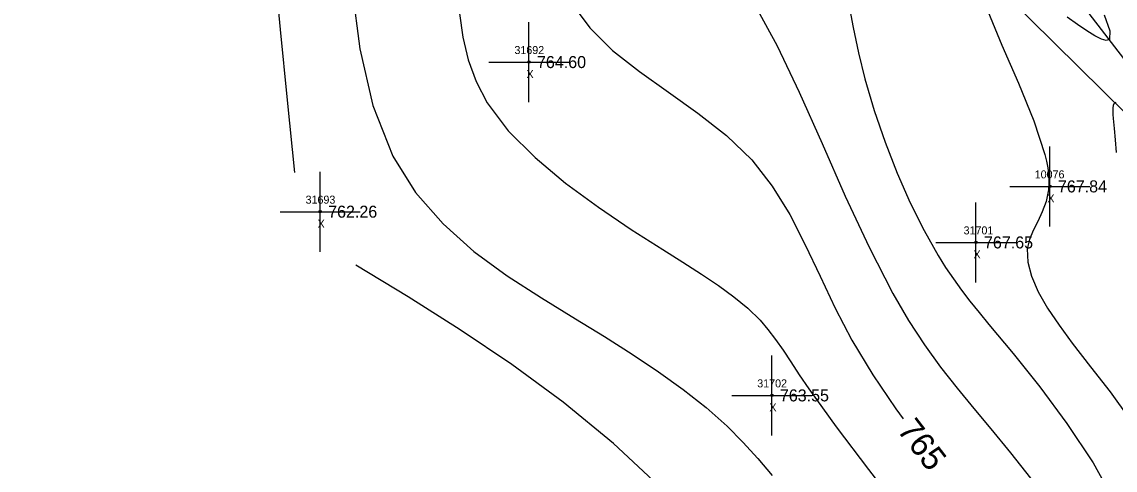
# Model space of a CAD drawing. Extents: x 1376587 to 1378239, y 1000335 to 1003031.
# Drawn here: x 1377934.6 to 1378071.2, y 1000432.9 to 1000488.9 of the extents above; entities that cross this region are included whole.
import ezdxf

# ---------------------------------------------------------------- set-up
doc = ezdxf.new("R2010")
doc.units = 0
for name, color, linetype in [('RD_DTM_BkLn1', 7, 'Continuous'), ('RD_DTM_BkLn2', 7, 'Continuous'), ('RD_DTM_Major1', 7, 'Continuous'), ('RD_DTM_Major1_Lbl', 7, 'Continuous'), ('RD_DTM_Minor1', 7, 'Continuous'), ('RD_EX_H2O', 7, 'Continuous'), ('RD_EX_Misc', 7, 'Continuous'), ('RD_EX_Misc_txCode', 7, 'Continuous'), ('RD_EX_Road', 7, 'Continuous'), ('RD_EX_TX_Misc_ELEV', 7, 'Continuous'), ('RD_SMD_Locator', 7, 'Continuous')]:
    doc.layers.add(name, color=color, linetype=linetype)

msp = doc.modelspace()

# ---------------------------------------------------------------- linework, layer by layer
at = {"layer": 'RD_DTM_BkLn1'}
msp.add_spline([(1378169.21, 1000387.1), (1378131.51, 1000434.74), (1378095.48, 1000481.99), (1378063.03, 1000526.87), (1378030.18, 1000574.23), (1377998.01, 1000622.54), (1377965.72, 1000673.2), (1377936, 1000721.49), (1377904.11, 1000773.43), (1377890.87, 1000795.13)], degree=3, dxfattribs=at)
at = {"layer": 'RD_DTM_BkLn2'}
msp.add_lwpolyline([(1378152.46, 1000376.25), (1378150.26, 1000376.17), (1378128.25, 1000403.35), (1378101.01, 1000439.16), (1378072.77, 1000477.24), (1378039.24, 1000510.34), (1378015.86, 1000547.19), (1377989.3, 1000588.15), (1377962.73, 1000626.95), (1377952.76, 1000642.2)], dxfattribs=at)
at = {"layer": 'RD_DTM_Major1'}
msp.add_lwpolyline([(1378003.75, 1000490.6), (1378005.59, 1000488.12), (1378008.44, 1000485.32), (1378011.79, 1000482.68), (1378015.41, 1000480.1), (1378019.1, 1000477.47), (1378022.65, 1000474.68), (1378025.83, 1000471.62), (1378028.39, 1000468.35), (1378030.58, 1000464.8), (1378032.52, 1000461.03), (1378034.36, 1000457.12), (1378036.25, 1000453.12), (1378038.33, 1000449.1), (1378040.94, 1000444.76), (1378043.83, 1000440.52), (1378044.76, 1000439.27)], dxfattribs=at)
at = {"layer": 'RD_DTM_Minor1'}
for points in [[(1377966.1, 1000496.27), (1377966.88, 1000487.92), (1377967.76, 1000479.1), (1377968.69, 1000470.05)], [(1377975.87, 1000492.9), (1377976.82, 1000485.52), (1377978.45, 1000478.45), (1377980.97, 1000472.08), (1377983.81, 1000467.55), (1377987.24, 1000463.62), (1377991.1, 1000460.2), (1377995.25, 1000457.15), (1377999.53, 1000454.38), (1378003.79, 1000451.78), (1378007.41, 1000449.56), (1378010.88, 1000447.36), (1378014.17, 1000445.16), (1378017.26, 1000442.94), (1378020.13, 1000440.67), (1378022.76, 1000438.35), (1378024.73, 1000436.37), (1378026.58, 1000434.33), (1378028.37, 1000432.19)], [(1378026.33, 1000490.76), (1378028.99, 1000485.9), (1378031.76, 1000480.09), (1378034.61, 1000473.69), (1378037.52, 1000467.11), (1378040.48, 1000460.72), (1378043.45, 1000454.92), (1378045.43, 1000451.54), (1378047.42, 1000448.51), (1378049.43, 1000445.73), (1378051.48, 1000443.11), (1378053.56, 1000440.57), (1378055.69, 1000438.02), (1378058.17, 1000435), (1378060.65, 1000431.86)], [(1378037.91, 1000491.26), (1378038.49, 1000488.19), (1378039.16, 1000485.02), (1378039.96, 1000481.75), (1378041.13, 1000477.8), (1378042.49, 1000473.83), (1378044.01, 1000469.96), (1378045.64, 1000466.25), (1378047.36, 1000462.8), (1378049.11, 1000459.7), (1378050.06, 1000458.19), (1378051.03, 1000456.76), (1378052.04, 1000455.37), (1378053.1, 1000453.99), (1378054.23, 1000452.57), (1378055.47, 1000451.07), (1378058.48, 1000447.42), (1378061.81, 1000443.27), (1378065.22, 1000438.7), (1378068.48, 1000433.77), (1378071.37, 1000428.56)], [(1378055.35, 1000490.21), (1378057.1, 1000485.95), (1378059.15, 1000481.22), (1378061.07, 1000476.51), (1378062.46, 1000472.31), (1378062.66, 1000471.46), (1378062.81, 1000470.65), (1378062.91, 1000469.9), (1378062.96, 1000469.18), (1378062.96, 1000468.51), (1378062.92, 1000467.87), (1378062.62, 1000466.43), (1378062.14, 1000465.14), (1378061.57, 1000463.95), (1378061.01, 1000462.82), (1378060.54, 1000461.69), (1378060.26, 1000460.51), (1378060.31, 1000458.87), (1378060.78, 1000457.08), (1378061.63, 1000455.16), (1378062.79, 1000453.12), (1378064.23, 1000450.98), (1378065.87, 1000448.74), (1378068.17, 1000445.77), (1378070.6, 1000442.63), (1378073.04, 1000439.27)], [(1377989.29, 1000489.92), (1377989.73, 1000486.97), (1377990.39, 1000484.15), (1377991.37, 1000481.42), (1377992.76, 1000478.77), (1377995.39, 1000475.28), (1377998.74, 1000471.92), (1378002.56, 1000468.72), (1378006.65, 1000465.72), (1378010.77, 1000462.94), (1378014.69, 1000460.44), (1378017.22, 1000458.85), (1378019.55, 1000457.36), (1378021.67, 1000455.94), (1378023.6, 1000454.53), (1378025.33, 1000453.09), (1378026.86, 1000451.58), (1378027.85, 1000450.42), (1378028.79, 1000449.19), (1378029.73, 1000447.85), (1378030.71, 1000446.38), (1378031.77, 1000444.78), (1378032.97, 1000443.01), (1378036.38, 1000438.28), (1378040.41, 1000432.94), (1378044.72, 1000427.37)], [(1378069.88, 1000489.78), (1378070.57, 1000487.77), (1378070.53, 1000486.68), (1378070.14, 1000486.56), (1378069.52, 1000486.73), (1378068.69, 1000487.15), (1378067.69, 1000487.78), (1378066.53, 1000488.57), (1378065.25, 1000489.48)], [(1378071.34, 1000478.82), (1378071.21, 1000478.78), (1378071.08, 1000478.65), (1378070.99, 1000478.44), (1378070.95, 1000478.14), (1378070.94, 1000477.76), (1378070.96, 1000477.32), (1378071, 1000476.82), (1378071.1, 1000475.57), (1378071.23, 1000474.13), (1378071.35, 1000472.55)], [(1378014.74, 1000430.38), (1378008.55, 1000436.17), (1378002.25, 1000441.36), (1377995.85, 1000446.06), (1377989.39, 1000450.41), (1377982.88, 1000454.51), (1377976.35, 1000458.49)]]:
    msp.add_lwpolyline(points, dxfattribs=at)
at = {"layer": 'RD_EX_H2O'}
msp.add_lwpolyline([(1378150.92, 1000378.55), (1378129.93, 1000405.36), (1378103.43, 1000442.38), (1378075.97, 1000479.61), (1378048.05, 1000515.88), (1378024, 1000553.21), (1377996.39, 1000591.76), (1377970.53, 1000631.66), (1377963.48, 1000646.08)], dxfattribs=at)
at = {"layer": 'RD_EX_Misc'}
for p, q in [((1377997.98, 1000478.86), (1377997.98, 1000488.86)), ((1377992.98, 1000483.86), (1378002.98, 1000483.86)), ((1378063.09, 1000463.32), (1378063.09, 1000473.32)), ((1377971.88, 1000460.16), (1377971.88, 1000470.16)), ((1378058.09, 1000468.32), (1378068.09, 1000468.32)), ((1378053.85, 1000456.32), (1378053.85, 1000466.32)), ((1377966.88, 1000465.16), (1377976.88, 1000465.16)), ((1378048.85, 1000461.32), (1378058.85, 1000461.32)), ((1378028.34, 1000437.2), (1378028.34, 1000447.2)), ((1378023.34, 1000442.2), (1378033.34, 1000442.2))]:
    msp.add_line(p, q, dxfattribs=at)
at = {"layer": 'RD_EX_Road'}
for points in [[(1378177.15, 1000392.85), (1378139.73, 1000441.52), (1378104.67, 1000487.69), (1378071.79, 1000533.09), (1378038.45, 1000579.8), (1378007.55, 1000627.96), (1377974.27, 1000678.86), (1377944.47, 1000727.12), (1377913.03, 1000778.58), (1377899.67, 1000800.29)], [(1378161.36, 1000381.16), (1378123.91, 1000428.54), (1378087.58, 1000476.32), (1378055.08, 1000520.94), (1378021.67, 1000568.71), (1377989.95, 1000617.08), (1377957.33, 1000668.38), (1377927.53, 1000716.55), (1377895.41, 1000768.82), (1377883.75, 1000788.5)]]:
    msp.add_spline(points, degree=3, dxfattribs=at)
at = {"layer": 'RD_SMD_Locator'}
for centre in [(1377997.98, 1000483.86), (1378063.09, 1000468.32), (1377971.88, 1000465.16), (1378053.85, 1000461.32), (1378028.34, 1000442.2)]:
    msp.add_circle(centre, 0.15, dxfattribs=at)

# ---------------------------------------------------------------- texts
at = {"layer": 'RD_DTM_Major1_Lbl'}
msp.add_text('765', height=3, rotation=307.5704, dxfattribs=at).set_placement((1378043.91, 1000437.83))
at = {"layer": 'RD_EX_Misc_txCode'}
for s, p in [('31692', (1377996.16, 1000484.86)), ('X', (1377997.67, 1000481.86)), ('10076', (1378061.19, 1000469.32)), ('31693', (1377970.06, 1000466.16)), ('X', (1378062.77, 1000466.32)), ('X', (1377971.56, 1000463.16)), ('31701', (1378052.3, 1000462.32)), ('X', (1378053.54, 1000459.32)), ('31702', (1378026.51, 1000443.2)), ('X', (1378028.03, 1000440.2))]:
    msp.add_text(s, height=1, dxfattribs=at).set_placement(p)
at = {"layer": 'RD_EX_TX_Misc_ELEV'}
for s, p in [('764.60', (1377998.98, 1000483.11)), ('767.84', (1378064.09, 1000467.57)), ('762.26', (1377972.88, 1000464.41)), ('767.65', (1378054.85, 1000460.57)), ('763.55', (1378029.34, 1000441.45))]:
    msp.add_text(s, height=1.5, dxfattribs=at).set_placement(p)

doc.saveas('drawing.dxf')
